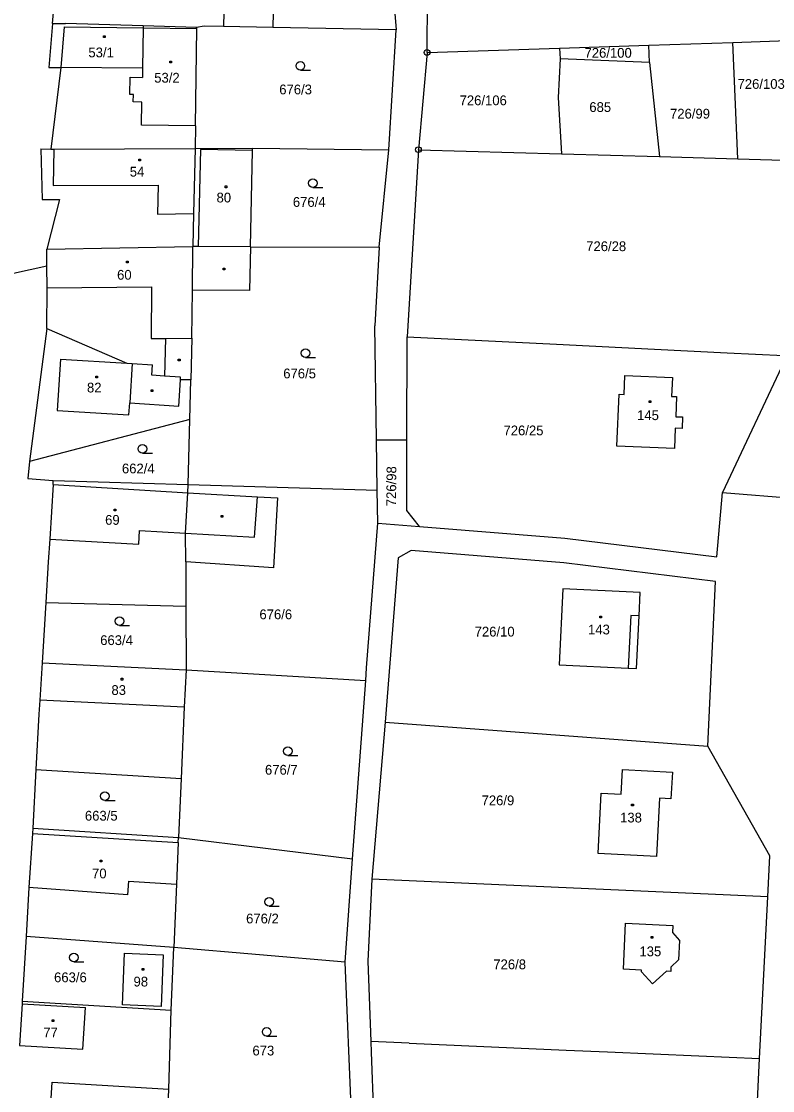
# Model space of a CAD drawing. Extents: x -794142 to -791199, y -1109267 to -1105626.
# Drawn here: x -793345 to -793214.3, y -1107931.8 to -1107745.8 of the extents above; entities that cross this region are included whole.
import ezdxf

# ---------------------------------------------------------------- set-up
doc = ezdxf.new("R2010")
doc.units = 0
for name, color, linetype in [('Vrstva 1', 7, 'Continuous'), ('Vrstva 14', 7, 'Continuous'), ('Vrstva 15', 7, 'Continuous'), ('Vrstva 2', 7, 'Continuous'), ('Vrstva 23', 7, 'Continuous'), ('Vrstva 25', 7, 'Continuous'), ('Vrstva 28', 7, 'Continuous')]:
    doc.layers.add(name, color=color, linetype=linetype)

msp = doc.modelspace()

# ---------------------------------------------------------------- linework, layer by layer
at = {"layer": 'Vrstva 1'}
for p, q in [((-793281.09, -1107730.96), (-793279.83, -1107747.24)), ((-793274.43, -1107751.19), (-793274.35, -1107732.14)), ((-793301.01, -1107733.88), (-793301.29, -1107746.86)), ((-793339.62, -1107746.13), (-793338.75, -1107736.94)), ((-793339.62, -1107746.13), (-793340.25, -1107753.78)), ((-793339.62, -1107746.13), (-793337.31, -1107746.17)), ((-793323.84, -1107746.55), (-793337.31, -1107746.17)), ((-793323.84, -1107746.91), (-793323.91, -1107753.93)), ((-793314.54, -1107746.82), (-793323.84, -1107746.55)), ((-793323.84, -1107746.55), (-793323.84, -1107746.91)), ((-793314.69, -1107763.96), (-793314.46, -1107747.04)), ((-793313.22, -1107746.61), (-793314.54, -1107746.82)), ((-793314.46, -1107747.04), (-793314.54, -1107746.82)), ((-793309.86, -1107746.68), (-793313.22, -1107746.61)), ((-793301.29, -1107746.86), (-793309.86, -1107746.68)), ((-793279.83, -1107747.24), (-793301.29, -1107746.86)), ((-793281.07, -1107768.14), (-793279.83, -1107747.24)), ((-793274.43, -1107751.19), (-793251.43, -1107750.43)), ((-793251.43, -1107750.43), (-793235.85, -1107749.91)), ((-793251.43, -1107750.43), (-793251.31, -1107752.3)), ((-793235.85, -1107749.91), (-793221.25, -1107749.43)), ((-793235.77, -1107752.91), (-793235.85, -1107749.91)), ((-793221.25, -1107749.43), (-793209.64, -1107749.04)), ((-793220.37, -1107769.71), (-793221.25, -1107749.43)), ((-793274.43, -1107751.19), (-793275.94, -1107768.1)), ((-793251.31, -1107752.3), (-793251.66, -1107759.04)), ((-793235.77, -1107752.91), (-793251.31, -1107752.3)), ((-793340.25, -1107753.78), (-793338.13, -1107753.78)), ((-793338.13, -1107753.78), (-793339.89, -1107768.01)), ((-793323.91, -1107753.93), (-793323.93, -1107755.53)), ((-793235.77, -1107752.91), (-793234.02, -1107769.31)), ((-793326.12, -1107758.49), (-793326.08, -1107755.5)), ((-793326.08, -1107755.5), (-793323.93, -1107755.53)), ((-793325.52, -1107758.5), (-793326.12, -1107758.49)), ((-793325.54, -1107759.8), (-793325.52, -1107758.5)), ((-793324.04, -1107759.82), (-793325.54, -1107759.8)), ((-793324.09, -1107763.83), (-793324.04, -1107759.82)), ((-793251.66, -1107759.04), (-793251.06, -1107768.82)), ((-793314.69, -1107763.96), (-793324.09, -1107763.83)), ((-793314.69, -1107763.96), (-793314.78, -1107767.88)), ((-793341.6, -1107767.93), (-793339.89, -1107768.01)), ((-793341.6, -1107767.93), (-793341.41, -1107776.75)), ((-793339.89, -1107768.01), (-793339.37, -1107768.01)), ((-793339.37, -1107768.01), (-793314.78, -1107767.88)), ((-793314.78, -1107767.88), (-793315.04, -1107779.19)), ((-793314.78, -1107767.88), (-793304.78, -1107767.83)), ((-793305.18, -1107785.02), (-793304.79, -1107768.23)), ((-793304.79, -1107768.23), (-793304.78, -1107767.83)), ((-793304.78, -1107767.83), (-793281.07, -1107768.14)), ((-793282.76, -1107785.06), (-793281.07, -1107768.14)), ((-793275.94, -1107768.1), (-793277.92, -1107800.68)), ((-793275.94, -1107768.1), (-793251.06, -1107768.82)), ((-793251.06, -1107768.82), (-793234.02, -1107769.31)), ((-793234.02, -1107769.31), (-793220.37, -1107769.71)), ((-793220.37, -1107769.71), (-793210.51, -1107769.99)), ((-793341.41, -1107776.75), (-793338.4, -1107776.74)), ((-793338.4, -1107776.74), (-793340.59, -1107785.39)), ((-793315.04, -1107779.19), (-793315.18, -1107784.97)), ((-793340.59, -1107785.39), (-793315.18, -1107784.97)), ((-793340.56, -1107788.36), (-793340.59, -1107785.39)), ((-793314.28, -1107784.97), (-793315.18, -1107784.97)), ((-793305.18, -1107785.02), (-793314.28, -1107784.97)), ((-793305.18, -1107785.02), (-793305.31, -1107792.6)), ((-793305.18, -1107785.02), (-793282.76, -1107785.06)), ((-793282.76, -1107785.06), (-793283.54, -1107798.77)), ((-793340.56, -1107788.36), (-793346.35, -1107789.64)), ((-793340.53, -1107792.14), (-793340.56, -1107788.36)), ((-793340.55, -1107799.23), (-793340.53, -1107792.14)), ((-793315.35, -1107800.9), (-793315.26, -1107792.54)), ((-793305.31, -1107792.6), (-793315.26, -1107792.54)), ((-793283.25, -1107818.59), (-793283.54, -1107798.77)), ((-793340.55, -1107799.23), (-793343.58, -1107822.35)), ((-793340.55, -1107799.23), (-793326.65, -1107805.23)), ((-793315.35, -1107800.9), (-793315.53, -1107808.15)), ((-793277.95, -1107818.56), (-793277.92, -1107800.68)), ((-793277.92, -1107800.68), (-793251.9, -1107801.96)), ((-793251.9, -1107801.96), (-793234.86, -1107802.81)), ((-793234.86, -1107802.81), (-793222.21, -1107803.43)), ((-793211.88, -1107803.94), (-793223.04, -1107827.73)), ((-793222.21, -1107803.43), (-793212.38, -1107803.92)), ((-793326.65, -1107805.23), (-793325.72, -1107805.28)), ((-793325.72, -1107805.28), (-793322.22, -1107805.51)), ((-793322.33, -1107807.35), (-793322.22, -1107805.51)), ((-793320.12, -1107807.49), (-793322.33, -1107807.35)), ((-793317.3, -1107807.67), (-793320.12, -1107807.49)), ((-793317.33, -1107808.11), (-793317.3, -1107807.67)), ((-793315.53, -1107808.15), (-793317.33, -1107808.11)), ((-793315.7, -1107815.06), (-793315.53, -1107808.15)), ((-793240.16, -1107810.68), (-793240.02, -1107807.38)), ((-793240.02, -1107807.38), (-793231.76, -1107807.71)), ((-793231.76, -1107807.71), (-793231.9, -1107811.02)), ((-793241.4, -1107819.65), (-793241.02, -1107810.64)), ((-793241.02, -1107810.64), (-793240.16, -1107810.68)), ((-793231.9, -1107811.02), (-793231.03, -1107811.05)), ((-793231.03, -1107811.05), (-793231.18, -1107814.55)), ((-793315.7, -1107815.06), (-793343.58, -1107822.35)), ((-793315.97, -1107826.36), (-793315.7, -1107815.06)), ((-793231.18, -1107814.55), (-793229.98, -1107814.6)), ((-793229.98, -1107814.6), (-793230.06, -1107816.6)), ((-793231.26, -1107816.55), (-793231.41, -1107820.06)), ((-793230.06, -1107816.6), (-793231.26, -1107816.55)), ((-793283.25, -1107818.59), (-793277.95, -1107818.56)), ((-793283.12, -1107827.33), (-793283.25, -1107818.59)), ((-793277.96, -1107822.2), (-793277.95, -1107818.56)), ((-793231.41, -1107820.06), (-793241.4, -1107819.65)), ((-793343.58, -1107822.35), (-793343.88, -1107825.29)), ((-793277.98, -1107830.88), (-793277.96, -1107822.2)), ((-793343.88, -1107825.29), (-793339.45, -1107825.66)), ((-793339.49, -1107826.36), (-793340.05, -1107835.85)), ((-793339.49, -1107826.36), (-793339.45, -1107825.66)), ((-793339.45, -1107825.66), (-793315.97, -1107826.36)), ((-793316.03, -1107827.81), (-793315.97, -1107826.36)), ((-793315.97, -1107826.36), (-793283.12, -1107827.33)), ((-793316.03, -1107827.81), (-793303.91, -1107828.51)), ((-793303.91, -1107828.51), (-793300.45, -1107828.68)), ((-793300.45, -1107828.68), (-793301.17, -1107840.81)), ((-793283.03, -1107833.07), (-793283.12, -1107827.33)), ((-793224.03, -1107838.92), (-793223.04, -1107827.73)), ((-793223.04, -1107827.73), (-793210.07, -1107828.81)), ((-793275.74, -1107833.65), (-793277.98, -1107830.88)), ((-793284.95, -1107858.21), (-793283.03, -1107833.07)), ((-793283.03, -1107833.07), (-793275.74, -1107833.65)), ((-793275.74, -1107833.65), (-793250.5, -1107835.66)), ((-793340.05, -1107835.85), (-793340.32, -1107839.79)), ((-793250.5, -1107835.66), (-793224.03, -1107838.92)), ((-793277.23, -1107837.83), (-793279.49, -1107839.09)), ((-793250.67, -1107839.96), (-793277.23, -1107837.83)), ((-793340.32, -1107839.79), (-793340.76, -1107846.88)), ((-793316.4, -1107839.81), (-793316.39, -1107847.51)), ((-793301.17, -1107840.81), (-793316.4, -1107839.81)), ((-793279.49, -1107839.09), (-793281.74, -1107867.69)), ((-793224.28, -1107843.21), (-793250.67, -1107839.96)), ((-793225.59, -1107871.88), (-793224.28, -1107843.21)), ((-793250.84, -1107844.47), (-793251.45, -1107857.73)), ((-793237.38, -1107845.13), (-793250.84, -1107844.47)), ((-793237.57, -1107849.18), (-793237.38, -1107845.13)), ((-793340.76, -1107846.88), (-793341.4, -1107857.36)), ((-793340.76, -1107846.88), (-793316.39, -1107847.51)), ((-793316.39, -1107847.51), (-793316.33, -1107858.61)), ((-793237.99, -1107858.36), (-793237.57, -1107849.18)), ((-793341.4, -1107857.36), (-793341.8, -1107863.84)), ((-793341.4, -1107857.36), (-793316.33, -1107858.61)), ((-793316.33, -1107858.61), (-793316.69, -1107865.06)), ((-793316.33, -1107858.61), (-793285.11, -1107860.44)), ((-793285.11, -1107860.44), (-793284.95, -1107858.21)), ((-793251.45, -1107857.73), (-793239.44, -1107858.29)), ((-793239.44, -1107858.29), (-793237.99, -1107858.36)), ((-793287.38, -1107891.45), (-793285.11, -1107860.44)), ((-793341.8, -1107863.84), (-793341.98, -1107866.3)), ((-793316.69, -1107865.06), (-793317.23, -1107877.5)), ((-793341.98, -1107866.3), (-793342.49, -1107875.91)), ((-793281.74, -1107867.69), (-793284.06, -1107895.02)), ((-793281.74, -1107867.69), (-793225.59, -1107871.88)), ((-793214.81, -1107890.94), (-793225.59, -1107871.88)), ((-793342.49, -1107875.91), (-793343.03, -1107886.15)), ((-793342.49, -1107875.91), (-793317.23, -1107877.5)), ((-793240.65, -1107880.21), (-793240.45, -1107875.93)), ((-793240.45, -1107875.93), (-793231.76, -1107876.39)), ((-793231.76, -1107876.39), (-793232.01, -1107881.04)), ((-793317.23, -1107877.5), (-793317.67, -1107887.74)), ((-793244.7, -1107890.53), (-793244.17, -1107880.04)), ((-793244.17, -1107880.04), (-793240.65, -1107880.21)), ((-793234, -1107880.93), (-793234.52, -1107891.06)), ((-793232.01, -1107881.04), (-793234, -1107880.93)), ((-793343.03, -1107886.15), (-793343.08, -1107887.05)), ((-793343.03, -1107886.15), (-793317.67, -1107887.74)), ((-793343.08, -1107887.05), (-793343.69, -1107896.47)), ((-793317.71, -1107888.64), (-793317.67, -1107887.74)), ((-793317.67, -1107887.74), (-793287.38, -1107891.45)), ((-793317.71, -1107888.64), (-793318.02, -1107895.87)), ((-793288.69, -1107909.44), (-793287.38, -1107891.45)), ((-793234.52, -1107891.06), (-793244.7, -1107890.53)), ((-793215.17, -1107898.05), (-793214.81, -1107890.94)), ((-793318.02, -1107895.87), (-793318.49, -1107906.86)), ((-793284.06, -1107895.02), (-793284.76, -1107909.23)), ((-793215.17, -1107898.05), (-793284.06, -1107895.02)), ((-793343.69, -1107896.47), (-793344.19, -1107904.96)), ((-793216.6, -1107926.19), (-793215.17, -1107898.05)), ((-793240.27, -1107910.66), (-793239.91, -1107902.65)), ((-793239.91, -1107902.65), (-793231.71, -1107903.04)), ((-793231.71, -1107903.04), (-793231.77, -1107904.27)), ((-793344.19, -1107904.96), (-793344.86, -1107916.21)), ((-793318.49, -1107906.86), (-793344.19, -1107904.96)), ((-793231.77, -1107904.27), (-793230.54, -1107905.68)), ((-793318.96, -1107917.77), (-793318.49, -1107906.86)), ((-793288.69, -1107909.44), (-793318.49, -1107906.86)), ((-793230.54, -1107905.68), (-793230.68, -1107909.05)), ((-793327.44, -1107916.86), (-793327.09, -1107907.85)), ((-793327.09, -1107907.85), (-793320.36, -1107908.14)), ((-793320.36, -1107908.14), (-793320.68, -1107917.12)), ((-793287.48, -1107938.89), (-793288.69, -1107909.44)), ((-793284.76, -1107909.23), (-793284.22, -1107923.26)), ((-793237.12, -1107910.82), (-793240.27, -1107910.66)), ((-793230.68, -1107909.05), (-793232.05, -1107910.29)), ((-793232.05, -1107910.29), (-793232.04, -1107911.03)), ((-793237.14, -1107911.11), (-793237.12, -1107910.82)), ((-793235.22, -1107913.19), (-793237.14, -1107911.11)), ((-793232.79, -1107910.97), (-793235.22, -1107913.19)), ((-793232.04, -1107911.03), (-793232.79, -1107910.97)), ((-793344.86, -1107916.21), (-793344.89, -1107916.66)), ((-793344.86, -1107916.21), (-793318.96, -1107917.77)), ((-793344.89, -1107916.66), (-793345.34, -1107923.91)), ((-793320.68, -1107917.12), (-793327.44, -1107916.86)), ((-793319.35, -1107931.52), (-793318.96, -1107917.77)), ((-793284.22, -1107923.26), (-793284.15, -1107925.1)), ((-793277.53, -1107923.55), (-793284.22, -1107923.26)), ((-793277.53, -1107923.55), (-793259.33, -1107924.34)), ((-793284.15, -1107925.1), (-793283.64, -1107938.37)), ((-793259.33, -1107924.34), (-793250.27, -1107924.74)), ((-793250.27, -1107924.74), (-793243.05, -1107925.05)), ((-793243.05, -1107925.05), (-793227.14, -1107925.74)), ((-793227.14, -1107925.74), (-793216.6, -1107926.19)), ((-793217.98, -1107953.34), (-793216.6, -1107926.19)), ((-793340.09, -1107937.44), (-793339.66, -1107930.3)), ((-793339.66, -1107930.3), (-793319.35, -1107931.52)), ((-793319.65, -1107938.63), (-793319.35, -1107931.52))]:
    msp.add_line(p, q, dxfattribs=at)
at = {"layer": 'Vrstva 2'}
for p, q in [((-793309.54, -1107733.7), (-793309.86, -1107746.68)), ((-793337.56, -1107746.72), (-793338.13, -1107753.78)), ((-793337.56, -1107746.72), (-793323.84, -1107746.91)), ((-793323.84, -1107746.91), (-793314.46, -1107747.04)), ((-793323.91, -1107753.93), (-793338.13, -1107753.78)), ((-793339.37, -1107768.01), (-793339.46, -1107774.35)), ((-793313.84, -1107768.08), (-793314.28, -1107784.97)), ((-793304.79, -1107768.23), (-793313.84, -1107768.08)), ((-793339.46, -1107774.35), (-793321.2, -1107774.3)), ((-793321.2, -1107774.3), (-793321.33, -1107779.31)), ((-793321.33, -1107779.31), (-793315.04, -1107779.19)), ((-793315.26, -1107792.54), (-793315.18, -1107784.97)), ((-793340.53, -1107792.14), (-793322.4, -1107791.94)), ((-793322.4, -1107791.94), (-793322.42, -1107800.93)), ((-793322.42, -1107800.93), (-793319.95, -1107800.92)), ((-793319.95, -1107800.92), (-793320.12, -1107807.49)), ((-793319.95, -1107800.92), (-793315.35, -1107800.9)), ((-793338.21, -1107804.55), (-793338.76, -1107813.47)), ((-793338.21, -1107804.55), (-793326.65, -1107805.23)), ((-793325.72, -1107805.28), (-793326.12, -1107812.11)), ((-793317.59, -1107812.7), (-793317.33, -1107808.11)), ((-793326.3, -1107814.22), (-793326.12, -1107812.11)), ((-793326.12, -1107812.11), (-793317.59, -1107812.7)), ((-793338.76, -1107813.47), (-793326.3, -1107814.22)), ((-793339.49, -1107826.36), (-793316.03, -1107827.81)), ((-793316.45, -1107834.8), (-793316.03, -1107827.81)), ((-793304.46, -1107835.48), (-793303.91, -1107828.51)), ((-793324.58, -1107836.74), (-793324.44, -1107834.34)), ((-793324.44, -1107834.34), (-793316.45, -1107834.8)), ((-793340.05, -1107835.85), (-793324.58, -1107836.74)), ((-793316.45, -1107834.8), (-793304.46, -1107835.48)), ((-793316.4, -1107839.81), (-793316.45, -1107834.8)), ((-793238.99, -1107849.12), (-793239.44, -1107858.29)), ((-793237.57, -1107849.18), (-793238.99, -1107849.12)), ((-793316.69, -1107865.06), (-793341.8, -1107863.84)), ((-793343.08, -1107887.05), (-793317.71, -1107888.64)), ((-793326.37, -1107895.36), (-793326.54, -1107897.74)), ((-793326.37, -1107895.36), (-793318.02, -1107895.87)), ((-793326.54, -1107897.74), (-793343.69, -1107896.47)), ((-793344.89, -1107916.66), (-793333.86, -1107917.33)), ((-793334.31, -1107924.58), (-793333.86, -1107917.33)), ((-793345.34, -1107923.91), (-793334.31, -1107924.58))]:
    msp.add_line(p, q, dxfattribs=at)
at = {"layer": 'Vrstva 23'}
for p, q in [((-793296.48, -1107754.28), (-793294.73, -1107754.28)), ((-793294.32, -1107774.68), (-793292.57, -1107774.68)), ((-793295.59, -1107804.23), (-793293.84, -1107804.23)), ((-793323.96, -1107820.89), (-793322.21, -1107820.89)), ((-793327.94, -1107850.87), (-793326.19, -1107850.87)), ((-793298.67, -1107873.46), (-793296.92, -1107873.46)), ((-793330.47, -1107881.31), (-793328.72, -1107881.31)), ((-793301.9, -1107899.67), (-793300.15, -1107899.67)), ((-793335.87, -1107909.36), (-793334.12, -1107909.36)), ((-793302.34, -1107922.3), (-793300.59, -1107922.3))]:
    msp.add_line(p, q, dxfattribs=at)
for centre in [(-793296.48, -1107753.53), (-793294.32, -1107773.93), (-793295.59, -1107803.48), (-793323.96, -1107820.14), (-793327.94, -1107850.12), (-793298.67, -1107872.71), (-793330.47, -1107880.56), (-793301.9, -1107898.92), (-793335.87, -1107908.61), (-793302.34, -1107921.55)]:
    msp.add_circle(centre, 0.75, dxfattribs=at)
at = {"layer": 'Vrstva 25'}
for p, q in [((-793330.75, -1107748.28), (-793330.45, -1107748.28)), ((-793330.75, -1107748.58), (-793330.75, -1107748.28)), ((-793330.45, -1107748.58), (-793330.75, -1107748.58)), ((-793330.45, -1107748.28), (-793330.45, -1107748.58)), ((-793319.19, -1107752.69), (-793318.89, -1107752.69)), ((-793319.19, -1107752.99), (-793319.19, -1107752.69)), ((-793318.89, -1107752.69), (-793318.89, -1107752.99)), ((-793318.89, -1107752.99), (-793319.19, -1107752.99)), ((-793324.56, -1107769.75), (-793324.26, -1107769.75)), ((-793324.56, -1107770.05), (-793324.56, -1107769.75)), ((-793324.26, -1107770.05), (-793324.56, -1107770.05)), ((-793324.26, -1107769.75), (-793324.26, -1107770.05)), ((-793309.56, -1107774.41), (-793309.26, -1107774.41)), ((-793309.56, -1107774.71), (-793309.56, -1107774.41)), ((-793309.26, -1107774.71), (-793309.56, -1107774.71)), ((-793309.26, -1107774.41), (-793309.26, -1107774.71)), ((-793326.74, -1107787.49), (-793326.44, -1107787.49)), ((-793326.74, -1107787.79), (-793326.74, -1107787.49)), ((-793326.44, -1107787.79), (-793326.74, -1107787.79)), ((-793326.44, -1107787.49), (-793326.44, -1107787.79)), ((-793309.92, -1107788.72), (-793309.62, -1107788.72)), ((-793309.92, -1107789.02), (-793309.92, -1107788.72)), ((-793309.62, -1107789.02), (-793309.92, -1107789.02)), ((-793309.62, -1107788.72), (-793309.62, -1107789.02)), ((-793317.71, -1107804.53), (-793317.41, -1107804.53)), ((-793317.71, -1107804.83), (-793317.71, -1107804.53)), ((-793317.41, -1107804.53), (-793317.41, -1107804.83)), ((-793317.41, -1107804.83), (-793317.71, -1107804.83)), ((-793332.08, -1107807.5), (-793331.78, -1107807.5)), ((-793332.08, -1107807.8), (-793332.08, -1107807.5)), ((-793331.78, -1107807.8), (-793332.08, -1107807.8)), ((-793331.78, -1107807.5), (-793331.78, -1107807.8)), ((-793322.42, -1107809.87), (-793322.12, -1107809.87)), ((-793322.42, -1107810.17), (-793322.42, -1107809.87)), ((-793322.12, -1107810.17), (-793322.42, -1107810.17)), ((-793322.12, -1107809.87), (-793322.12, -1107810.17)), ((-793235.81, -1107811.78), (-793235.51, -1107811.78)), ((-793235.81, -1107812.08), (-793235.81, -1107811.78)), ((-793235.51, -1107812.08), (-793235.81, -1107812.08)), ((-793235.51, -1107811.78), (-793235.51, -1107812.08)), ((-793328.85, -1107830.62), (-793328.55, -1107830.62)), ((-793328.85, -1107830.92), (-793328.85, -1107830.62)), ((-793328.55, -1107830.62), (-793328.55, -1107830.92)), ((-793328.55, -1107830.92), (-793328.85, -1107830.92)), ((-793310.27, -1107831.73), (-793309.97, -1107831.73)), ((-793310.27, -1107832.03), (-793310.27, -1107831.73)), ((-793309.97, -1107832.03), (-793310.27, -1107832.03)), ((-793309.97, -1107831.73), (-793309.97, -1107832.03)), ((-793244.39, -1107849.24), (-793244.09, -1107849.24)), ((-793244.39, -1107849.54), (-793244.39, -1107849.24)), ((-793244.09, -1107849.24), (-793244.09, -1107849.54)), ((-793244.09, -1107849.54), (-793244.39, -1107849.54)), ((-793327.63, -1107860.05), (-793327.33, -1107860.05)), ((-793327.63, -1107860.35), (-793327.63, -1107860.05)), ((-793327.33, -1107860.35), (-793327.63, -1107860.35)), ((-793327.33, -1107860.05), (-793327.33, -1107860.35)), ((-793238.85, -1107881.94), (-793238.55, -1107881.94)), ((-793238.85, -1107882.24), (-793238.85, -1107881.94)), ((-793238.55, -1107882.24), (-793238.85, -1107882.24)), ((-793238.55, -1107881.94), (-793238.55, -1107882.24)), ((-793331.31, -1107891.7), (-793331.01, -1107891.7)), ((-793331.31, -1107892), (-793331.31, -1107891.7)), ((-793331.01, -1107892), (-793331.31, -1107892)), ((-793331.01, -1107891.7), (-793331.01, -1107892)), ((-793235.45, -1107904.94), (-793235.15, -1107904.94)), ((-793235.45, -1107905.24), (-793235.45, -1107904.94)), ((-793235.15, -1107904.94), (-793235.15, -1107905.24)), ((-793235.15, -1107905.24), (-793235.45, -1107905.24)), ((-793324.01, -1107910.54), (-793323.71, -1107910.54)), ((-793324.01, -1107910.84), (-793324.01, -1107910.54)), ((-793323.71, -1107910.54), (-793323.71, -1107910.84)), ((-793323.71, -1107910.84), (-793324.01, -1107910.84)), ((-793339.66, -1107919.45), (-793339.36, -1107919.45)), ((-793339.66, -1107919.75), (-793339.66, -1107919.45)), ((-793339.36, -1107919.75), (-793339.66, -1107919.75)), ((-793339.36, -1107919.45), (-793339.36, -1107919.75))]:
    msp.add_line(p, q, dxfattribs=at)
at = {"layer": 'Vrstva 28'}
for centre, radius in [((-793274.43, -1107751.19), 0.5), ((-793274.43, -1107751.19), 0.01), ((-793275.94, -1107768.1), 0.5), ((-793275.94, -1107768.1), 0.01)]:
    msp.add_circle(centre, radius, dxfattribs=at)

# ---------------------------------------------------------------- texts
at = {"layer": 'Vrstva 14'}
for s, p in [('726/100', (-793247.048, -1107752.11)), ('726/103', (-793220.429, -1107757.52)), ('676/3', (-793300.147, -1107758.48)), ('726/106', (-793268.779, -1107760.37)), ('685', (-793246.213, -1107761.54)), ('726/99', (-793232.176, -1107762.69)), ('676/4', (-793297.782, -1107778.05)), ('726/28', (-793246.756, -1107785.75)), ('676/5', (-793299.453, -1107807.88)), ('726/25', (-793261.142, -1107817.79)), ('662/4', (-793327.516, -1107824.41)), ('676/6', (-793303.597, -1107849.78)), ('726/10', (-793266.159, -1107852.79)), ('663/4', (-793331.296, -1107854.27)), ('676/7', (-793302.633, -1107876.82)), ('726/9', (-793264.956, -1107882.14)), ('663/5', (-793333.956, -1107884.81)), ('676/2', (-793305.916, -1107902.69)), ('726/8', (-793262.916, -1107910.66)), ('663/6', (-793339.32, -1107912.92)), ('673', (-793304.813, -1107925.66))]:
    msp.add_text(s, height=1.7, dxfattribs=at).set_placement(p)
msp.add_text('726/98', height=1.7, rotation=89.55882, dxfattribs=at).set_placement((-793279.833, -1107830.126))
at = {"layer": 'Vrstva 15'}
for s, p in [('53/1', (-793333.35, -1107752.04)), ('53/2', (-793321.896, -1107756.44)), ('54', (-793326.149, -1107772.78)), ('80', (-793311.056, -1107777.28)), ('60', (-793328.356, -1107790.72)), ('82', (-793333.596, -1107810.33)), ('145', (-793237.902, -1107815.14)), ('69', (-793330.437, -1107833.35)), ('143', (-793246.436, -1107852.42)), ('83', (-793329.337, -1107862.95)), ('138', (-793240.86, -1107885.13)), ('70', (-793332.713, -1107894.85)), ('135', (-793237.496, -1107908.4)), ('98', (-793325.497, -1107913.66)), ('77', (-793341.2, -1107922.52))]:
    msp.add_text(s, height=1.7, dxfattribs=at).set_placement(p)

doc.saveas('drawing.dxf')
